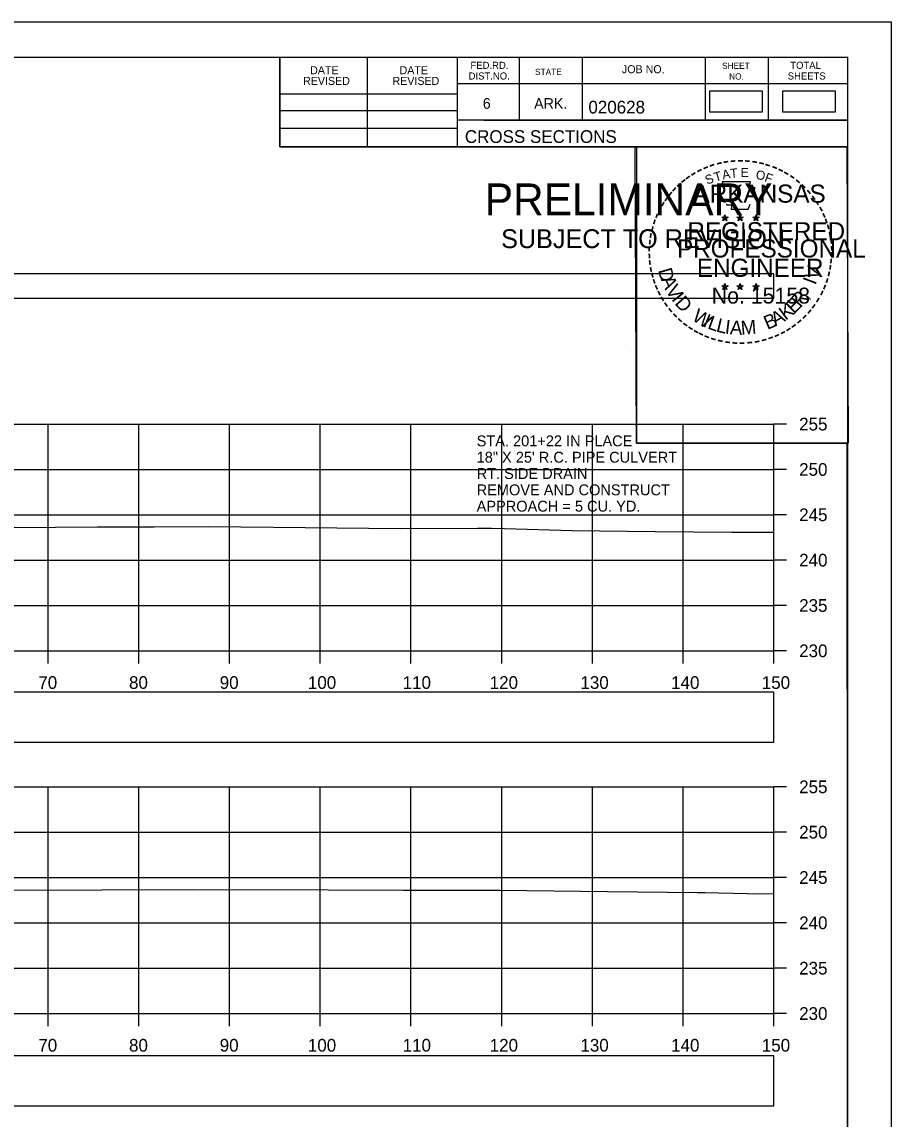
# Model space of a CAD drawing. Extents: x 1369627 to 1374022, y 380035 to 398173.
# Drawn here: x 1372165.6 to 1372261.5, y 380344.5 to 380465.5 of the extents above; entities that cross this region are included whole.
import ezdxf

# ---------------------------------------------------------------- set-up
doc = ezdxf.new("R2010")
doc.units = 0
for name, color, linetype in [('Default', 7, 'Continuous'), ('R_Axis', 7, 'Continuous'), ('R_Axis Annot', 7, 'Continuous'), ('R_Border', 7, 'Continuous'), ('R_Border PE', 7, 'Continuous'), ('R_Border Prem', 7, 'Continuous'), ('R_Exist Surface', 7, 'Continuous'), ('R_Grid', 7, 'Continuous'), ('R_No Plot', 7, 'Continuous'), ('R_Water', 7, 'Continuous')]:
    doc.layers.add(name, color=color, linetype=linetype)

msp = doc.modelspace()

# ---------------------------------------------------------------- linework, layer by layer
at = {"layer": 'Default'}
for points in [[(1372241.46, 380455.52), (1372247.3, 380455.52), (1372247.3, 380457.83), (1372241.46, 380457.83)], [(1372249.48, 380455.52), (1372255.32, 380455.52), (1372255.32, 380457.83), (1372249.48, 380457.83)], [(1371948.53, 380434.98), (1372248.53, 380434.98), (1372248.53, 380437.69), (1371948.53, 380437.69)], [(1371948.53, 380386.01), (1372248.53, 380386.01), (1372248.53, 380391.53), (1371948.53, 380391.53)], [(1371948.53, 380345.93), (1372248.53, 380345.93), (1372248.53, 380351.45), (1371948.53, 380351.45)]]:
    msp.add_lwpolyline(points, close=True, dxfattribs=at)
at = {"layer": 'R_Axis'}
for p, q in [((1372248.53, 380396.1), (1372248.53, 380421.1)), ((1372249.93, 380421.1), (1372248.53, 380421.1)), ((1372249.93, 380416.1), (1372248.53, 380416.1)), ((1372249.93, 380411.1), (1372248.53, 380411.1)), ((1372249.93, 380406.1), (1372248.53, 380406.1)), ((1372249.93, 380401.1), (1372248.53, 380401.1)), ((1371948.53, 380396.1), (1372248.53, 380396.1)), ((1372168.53, 380394.7), (1372168.53, 380396.1)), ((1372178.53, 380394.7), (1372178.53, 380396.1)), ((1372188.53, 380394.7), (1372188.53, 380396.1)), ((1372198.53, 380394.7), (1372198.53, 380396.1)), ((1372208.53, 380394.7), (1372208.53, 380396.1)), ((1372218.53, 380394.7), (1372218.53, 380396.1)), ((1372228.53, 380394.7), (1372228.53, 380396.1)), ((1372238.53, 380394.7), (1372238.53, 380396.1)), ((1372248.53, 380394.7), (1372248.53, 380396.1)), ((1372249.93, 380396.1), (1372248.53, 380396.1)), ((1372248.53, 380356.1), (1372248.53, 380381.1)), ((1372249.93, 380381.1), (1372248.53, 380381.1)), ((1372249.93, 380376.1), (1372248.53, 380376.1)), ((1372249.93, 380371.1), (1372248.53, 380371.1)), ((1372249.93, 380366.1), (1372248.53, 380366.1)), ((1372249.93, 380361.1), (1372248.53, 380361.1)), ((1371948.53, 380356.1), (1372248.53, 380356.1)), ((1372168.53, 380354.7), (1372168.53, 380356.1)), ((1372178.53, 380354.7), (1372178.53, 380356.1)), ((1372188.53, 380354.7), (1372188.53, 380356.1)), ((1372198.53, 380354.7), (1372198.53, 380356.1)), ((1372208.53, 380354.7), (1372208.53, 380356.1)), ((1372218.53, 380354.7), (1372218.53, 380356.1)), ((1372228.53, 380354.7), (1372228.53, 380356.1)), ((1372238.53, 380354.7), (1372238.53, 380356.1)), ((1372248.53, 380354.7), (1372248.53, 380356.1)), ((1372249.93, 380356.1), (1372248.53, 380356.1))]:
    msp.add_line(p, q, dxfattribs=at)
at = {"layer": 'R_Border'}
for p, q in [((1371940.53, 380461.56), (1372256.71, 380461.56)), ((1372194.07, 380451.68), (1372194.07, 380461.56)), ((1372203.75, 380451.68), (1372203.75, 380461.56)), ((1372213.61, 380461.56), (1372213.61, 380451.68)), ((1372220.45, 380461.56), (1372220.45, 380454.62)), ((1372227.39, 380461.56), (1372227.39, 380454.62)), ((1372240.97, 380461.56), (1372240.97, 380454.62)), ((1372247.91, 380461.56), (1372247.91, 380454.62)), ((1372256.71, 380256.1), (1372256.71, 380461.56)), ((1372256.71, 380458.62), (1372213.61, 380458.62)), ((1372256.71, 380458.64), (1372256.71, 380458.64)), ((1372194.07, 380457.54), (1372213.61, 380457.54)), ((1372194.07, 380455.68), (1372213.61, 380455.68)), ((1372256.71, 380454.62), (1372213.61, 380454.62)), ((1372216.57, 380454.62), (1372256.71, 380454.62)), ((1372194.07, 380453.74), (1372213.61, 380453.74)), ((1372256.71, 380451.68), (1372194.07, 380451.68))]:
    msp.add_line(p, q, dxfattribs=at)
at = {"layer": 'R_Border PE'}
for p, q in [((1372242.79, 380443.93), (1372243.14, 380443.82)), ((1372242.79, 380443.93), (1372243.05, 380443.89)), ((1372242.79, 380443.93), (1372243.03, 380443.81)), ((1372242.93, 380443.52), (1372243.14, 380443.82)), ((1372242.93, 380443.52), (1372243.05, 380443.77)), ((1372242.93, 380443.52), (1372243.14, 380443.74)), ((1372243.14, 380444.19), (1372243.1, 380443.93)), ((1372243.14, 380443.82), (1372243.14, 380444.19)), ((1372243.14, 380444.19), (1372243.19, 380443.94)), ((1372243.49, 380443.93), (1372243.14, 380443.82)), ((1372243.36, 380443.52), (1372243.14, 380443.82)), ((1372243.36, 380443.52), (1372243.14, 380443.74)), ((1372243.49, 380443.93), (1372243.2, 380443.88)), ((1372243.36, 380443.52), (1372243.22, 380443.82)), ((1372243.49, 380443.93), (1372243.29, 380443.83)), ((1372244.46, 380443.93), (1372244.81, 380443.82)), ((1372244.46, 380443.93), (1372244.72, 380443.89)), ((1372244.46, 380443.93), (1372244.7, 380443.81)), ((1372244.6, 380443.52), (1372244.81, 380443.82)), ((1372244.6, 380443.52), (1372244.72, 380443.77)), ((1372244.6, 380443.52), (1372244.81, 380443.74)), ((1372244.81, 380444.19), (1372244.77, 380443.93)), ((1372244.81, 380443.82), (1372244.81, 380444.19)), ((1372244.81, 380444.19), (1372244.86, 380443.94)), ((1372245.16, 380443.93), (1372244.81, 380443.82)), ((1372245.03, 380443.52), (1372244.81, 380443.82)), ((1372245.03, 380443.52), (1372244.81, 380443.74)), ((1372245.16, 380443.93), (1372244.87, 380443.88)), ((1372245.03, 380443.52), (1372244.89, 380443.82)), ((1372245.16, 380443.93), (1372244.96, 380443.83)), ((1372246.23, 380443.92), (1372246.58, 380443.81)), ((1372246.23, 380443.92), (1372246.48, 380443.88)), ((1372246.23, 380443.92), (1372246.47, 380443.8)), ((1372246.36, 380443.51), (1372246.58, 380443.81)), ((1372246.36, 380443.51), (1372246.49, 380443.76)), ((1372246.36, 380443.51), (1372246.58, 380443.73)), ((1372246.58, 380444.17), (1372246.54, 380443.92)), ((1372246.58, 380443.81), (1372246.58, 380444.17)), ((1372246.58, 380444.17), (1372246.63, 380443.92)), ((1372246.92, 380443.92), (1372246.58, 380443.81)), ((1372246.79, 380443.51), (1372246.58, 380443.81)), ((1372246.79, 380443.51), (1372246.58, 380443.73)), ((1372246.92, 380443.92), (1372246.64, 380443.87)), ((1372246.79, 380443.51), (1372246.65, 380443.8)), ((1372246.92, 380443.92), (1372246.72, 380443.82)), ((1372242.79, 380436.36), (1372243.14, 380436.25)), ((1372242.79, 380436.36), (1372243.04, 380436.31)), ((1372242.79, 380436.36), (1372243.03, 380436.24)), ((1372242.92, 380435.95), (1372243.14, 380436.25)), ((1372242.92, 380435.95), (1372243.05, 380436.2)), ((1372243.14, 380436.61), (1372243.1, 380436.36)), ((1372243.14, 380436.25), (1372243.14, 380436.61)), ((1372243.14, 380436.61), (1372243.19, 380436.36)), ((1372243.49, 380436.36), (1372243.14, 380436.25)), ((1372243.35, 380435.95), (1372243.14, 380436.25)), ((1372243.49, 380436.36), (1372243.2, 380436.31)), ((1372243.35, 380435.95), (1372243.22, 380436.24)), ((1372243.49, 380436.36), (1372243.28, 380436.26)), ((1372244.46, 380436.36), (1372244.81, 380436.25)), ((1372244.46, 380436.36), (1372244.71, 380436.31)), ((1372244.46, 380436.36), (1372244.7, 380436.24)), ((1372244.59, 380435.95), (1372244.81, 380436.25)), ((1372244.59, 380435.95), (1372244.72, 380436.2)), ((1372244.81, 380436.61), (1372244.77, 380436.36)), ((1372244.81, 380436.25), (1372244.81, 380436.61)), ((1372244.81, 380436.61), (1372244.86, 380436.36)), ((1372245.16, 380436.36), (1372244.81, 380436.25)), ((1372245.02, 380435.95), (1372244.81, 380436.25)), ((1372245.16, 380436.36), (1372244.87, 380436.31)), ((1372245.02, 380435.95), (1372244.88, 380436.24)), ((1372245.16, 380436.36), (1372244.95, 380436.26)), ((1372246.23, 380436.35), (1372246.58, 380436.24)), ((1372246.23, 380436.35), (1372246.48, 380436.3)), ((1372246.23, 380436.35), (1372246.46, 380436.23)), ((1372246.36, 380435.94), (1372246.58, 380436.24)), ((1372246.36, 380435.94), (1372246.49, 380436.19)), ((1372246.58, 380436.6), (1372246.53, 380436.35)), ((1372246.58, 380436.24), (1372246.58, 380436.6)), ((1372246.58, 380436.6), (1372246.62, 380436.35)), ((1372246.92, 380436.35), (1372246.58, 380436.24)), ((1372246.79, 380435.94), (1372246.58, 380436.24)), ((1372246.92, 380436.35), (1372246.64, 380436.3)), ((1372246.79, 380435.94), (1372246.65, 380436.23)), ((1372246.92, 380436.35), (1372246.72, 380436.25)), ((1372242.92, 380435.95), (1372243.14, 380436.17)), ((1372243.35, 380435.95), (1372243.14, 380436.17)), ((1372244.59, 380435.95), (1372244.81, 380436.17)), ((1372245.02, 380435.95), (1372244.81, 380436.17)), ((1372246.36, 380435.94), (1372246.57, 380436.16)), ((1372246.79, 380435.94), (1372246.57, 380436.16))]:
    msp.add_line(p, q, dxfattribs=at)
for points in [[(1372242.84, 380447.81), (1372243.1, 380446.98)], [(1372246.35, 380446.89), (1372246.49, 380447.17), (1372245.8, 380447.15), (1372245.95, 380447.81), (1372242.84, 380447.81)], [(1372243.33, 380445.39), (1372243.33, 380445.3), (1372243.89, 380445.28), (1372243.84, 380444.81), (1372245.71, 380444.81), (1372245.91, 380445.34)], [(1372243.14, 380444.19), (1372243.36, 380443.52), (1372242.79, 380443.93), (1372243.49, 380443.93), (1372242.93, 380443.52), (1372243.14, 380444.19)], [(1372244.81, 380444.19), (1372245.03, 380443.52), (1372244.46, 380443.93), (1372245.16, 380443.93), (1372244.6, 380443.52), (1372244.81, 380444.19)], [(1372246.58, 380444.17), (1372246.79, 380443.51), (1372246.23, 380443.92), (1372246.92, 380443.92), (1372246.36, 380443.51), (1372246.58, 380444.17)], [(1372243.14, 380436.61), (1372243.35, 380435.95), (1372242.79, 380436.36), (1372243.49, 380436.36), (1372242.92, 380435.95), (1372243.14, 380436.61)], [(1372244.81, 380436.61), (1372245.02, 380435.95), (1372244.46, 380436.36), (1372245.16, 380436.36), (1372244.59, 380435.95), (1372244.81, 380436.61)], [(1372246.58, 380436.6), (1372246.79, 380435.94), (1372246.23, 380436.35), (1372246.92, 380436.35), (1372246.36, 380435.94), (1372246.58, 380436.6)]]:
    msp.add_lwpolyline(points, dxfattribs=at)
for centre, radius in [((1372243.14, 380443.82), 0.172), ((1372243.14, 380443.82), 0.145), ((1372243.14, 380443.82), 0.116), ((1372243.14, 380443.82), 0.0991), ((1372243.14, 380443.82), 0.0747), ((1372243.14, 380443.82), 0.0495), ((1372243.14, 380443.82), 0.0296), ((1372244.81, 380443.82), 0.172), ((1372244.81, 380443.82), 0.145), ((1372244.81, 380443.82), 0.116), ((1372244.81, 380443.82), 0.0991), ((1372244.81, 380443.82), 0.0747), ((1372244.81, 380443.82), 0.0495), ((1372244.81, 380443.82), 0.0296), ((1372246.58, 380443.81), 0.172), ((1372246.58, 380443.81), 0.145), ((1372246.58, 380443.81), 0.116), ((1372246.58, 380443.81), 0.0991), ((1372246.58, 380443.81), 0.0747), ((1372246.58, 380443.81), 0.0495), ((1372246.58, 380443.81), 0.0296), ((1372243.14, 380436.25), 0.172), ((1372243.14, 380436.25), 0.145), ((1372243.14, 380436.25), 0.116), ((1372243.14, 380436.25), 0.0991), ((1372243.14, 380436.25), 0.0747), ((1372243.14, 380436.25), 0.0495), ((1372243.14, 380436.25), 0.0296), ((1372244.81, 380436.25), 0.172), ((1372244.81, 380436.25), 0.145), ((1372244.81, 380436.25), 0.116), ((1372244.81, 380436.25), 0.0991), ((1372244.81, 380436.25), 0.0747), ((1372244.81, 380436.25), 0.0495), ((1372244.81, 380436.25), 0.0296), ((1372246.57, 380436.24), 0.172), ((1372246.57, 380436.24), 0.145), ((1372246.57, 380436.24), 0.116), ((1372246.57, 380436.24), 0.0991), ((1372246.57, 380436.24), 0.0747), ((1372246.57, 380436.24), 0.0495), ((1372246.57, 380436.24), 0.0296)]:
    msp.add_circle(centre, radius, dxfattribs=at)
at = {"layer": 'R_Exist Surface'}
for points in [[(1372155.4, 380409.61), (1372173.95, 380409.77), (1372180.23, 380409.79), (1372186.15, 380409.82), (1372193.38, 380409.74), (1372207.32, 380409.6), (1372215.91, 380409.61), (1372217.41, 380409.62), (1372218.83, 380409.6), (1372226.29, 380409.38), (1372235.45, 380409.25), (1372243.89, 380409.17), (1372247.71, 380409.19), (1372248.53, 380409.2)], [(1372164.28, 380369.7), (1372184.58, 380369.76), (1372199.41, 380369.75), (1372207.69, 380369.71), (1372217.56, 380369.71), (1372218.31, 380369.71), (1372230.18, 380369.57), (1372240.11, 380369.44), (1372240.68, 380369.44), (1372240.93, 380369.43), (1372245.61, 380369.35), (1372248.53, 380369.31)]]:
    msp.add_lwpolyline(points, dxfattribs=at)
at = {"layer": 'R_Grid'}
for p, q in [((1371948.53, 380421.1), (1372248.53, 380421.1)), ((1372168.53, 380396.1), (1372168.53, 380421.1)), ((1372178.53, 380396.1), (1372178.53, 380421.1)), ((1372188.53, 380396.1), (1372188.53, 380421.1)), ((1372198.53, 380396.1), (1372198.53, 380421.1)), ((1372208.53, 380396.1), (1372208.53, 380421.1)), ((1372218.53, 380396.1), (1372218.53, 380421.1)), ((1372228.53, 380396.1), (1372228.53, 380421.1)), ((1372238.53, 380396.1), (1372238.53, 380421.1)), ((1372248.53, 380396.1), (1372248.53, 380421.1)), ((1371948.53, 380416.1), (1372248.53, 380416.1)), ((1371948.53, 380411.1), (1372248.53, 380411.1)), ((1371948.53, 380406.1), (1372248.53, 380406.1)), ((1371948.53, 380401.1), (1372248.53, 380401.1)), ((1371948.53, 380396.1), (1372248.53, 380396.1)), ((1371948.53, 380381.1), (1372248.53, 380381.1)), ((1372168.53, 380356.1), (1372168.53, 380381.1)), ((1372178.53, 380356.1), (1372178.53, 380381.1)), ((1372188.53, 380356.1), (1372188.53, 380381.1)), ((1372198.53, 380356.1), (1372198.53, 380381.1)), ((1372208.53, 380356.1), (1372208.53, 380381.1)), ((1372218.53, 380356.1), (1372218.53, 380381.1)), ((1372228.53, 380356.1), (1372228.53, 380381.1)), ((1372238.53, 380356.1), (1372238.53, 380381.1)), ((1372248.53, 380356.1), (1372248.53, 380381.1)), ((1371948.53, 380376.1), (1372248.53, 380376.1)), ((1371948.53, 380371.1), (1372248.53, 380371.1)), ((1371948.53, 380366.1), (1372248.53, 380366.1)), ((1371948.53, 380361.1), (1372248.53, 380361.1)), ((1371948.53, 380356.1), (1372248.53, 380356.1))]:
    msp.add_line(p, q, dxfattribs=at)
at = {"layer": 'R_No Plot'}
for p, q in [((1371928.13, 380465.45), (1372261.46, 380465.45)), ((1372232.74, 380429.22), (1372232.74, 380429.22))]:
    msp.add_line(p, q, dxfattribs=at)
for points in [[(1371928.12, 380465.45), (1372261.46, 380465.45), (1372261.46, 380252.11), (1371928.12, 380252.11)], [(1372174.45, 380461.56), (1372194.07, 380461.56), (1372194.07, 380451.68), (1372210.18, 380451.68), (1372233.38, 380451.68), (1372233.38, 380419.01), (1372256.59, 380419.01), (1372256.71, 380256.1), (1371940.53, 380256.1), (1371940.53, 380461.56)], [(1372233.24, 380451.68), (1372256.59, 380451.68), (1372256.73, 380419.01), (1372233.38, 380419.01)]]:
    msp.add_lwpolyline(points, close=True, dxfattribs=at)

# ---------------------------------------------------------------- texts
at = {"layer": 'R_Axis Annot'}
for s, p in [('255', (1372251.33, 380420.4)), ('250', (1372251.33, 380415.4)), ('245', (1372251.33, 380410.4)), ('240', (1372251.33, 380405.4)), ('235', (1372251.33, 380400.4)), ('230', (1372251.33, 380395.4)), ('70', (1372167.44, 380391.9)), ('80', (1372177.44, 380391.9)), ('90', (1372187.44, 380391.9)), ('100', (1372197.16, 380391.9)), ('110', (1372207.61, 380391.9)), ('120', (1372217.21, 380391.9)), ('130', (1372227.21, 380391.9)), ('140', (1372237.21, 380391.9)), ('150', (1372247.21, 380391.9)), ('255', (1372251.33, 380380.4)), ('250', (1372251.33, 380375.4)), ('245', (1372251.33, 380370.4)), ('240', (1372251.33, 380365.4)), ('235', (1372251.33, 380360.4)), ('230', (1372251.33, 380355.4)), ('70', (1372167.44, 380351.9)), ('80', (1372177.44, 380351.9)), ('90', (1372187.44, 380351.9)), ('100', (1372197.16, 380351.9)), ('110', (1372207.61, 380351.9)), ('120', (1372217.21, 380351.9)), ('130', (1372227.21, 380351.9)), ('140', (1372237.21, 380351.9)), ('150', (1372247.21, 380351.9))]:
    msp.add_text(s, height=1.4, dxfattribs=at).set_placement(p)
at = {"layer": 'R_Border'}
for s, height, p in [('DATE', 0.879, (1372197.41, 380459.69)), ('DATE', 0.879, (1372207.27, 380459.69)), ('FED.RD.', 0.782, (1372215.09, 380460.28)), ('JOB NO.', 0.879, (1372231.79, 380459.8)), ('SHEET', 0.684, (1372242.83, 380460.28)), ('TOTAL', 0.782, (1372250.35, 380460.28)), ('REVISED', 0.879, (1372196.63, 380458.51)), ('REVISED', 0.879, (1372206.49, 380458.51)), ('DIST.NO.', 0.782, (1372214.89, 380459.1)), ('STATE', 0.684, (1372222.21, 380459.6)), ('NO.', 0.684, (1372243.61, 380459.1)), ('SHEETS', 0.782, (1372250.07, 380459.1)), ('6', 1.17, (1372216.45, 380455.88)), ('ARK.', 1.172, (1372222.11, 380455.88)), ('020628', 1.4, (1372228.09, 380455.36)), ('CROSS SECTIONS', 1.4, (1372214.47, 380452.11))]:
    msp.add_text(s, height=height, rotation=360, dxfattribs=at).set_placement(p)
at = {"layer": 'R_Border PE'}
for s, height, rotation, p in [('-', 1.6, 24.3072, (1372240.95, 380448.67)), ('-', 1.6, 19.1761, (1372241.58, 380448.94)), ('-', 1.6, 13.6301, (1372242.33, 380449.18)), ('-', 1.6, 10.2193, (1372243.01, 380449.34)), ('-', 1.6, 5.8968, (1372243.74, 380449.45)), ('-', 1.6, 0.1862, (1372244.51, 380449.52)), ('-', 1.6, 357.743, (1372245.24, 380449.51)), ('-', 1.6, 352.1617, (1372245.98, 380449.45)), ('-', 1.6, 347.2049, (1372246.7, 380449.34)), ('-', 1.6, 342.3362, (1372247.33, 380449.18)), ('-', 1.6, 337.8551, (1372248.07, 380448.96)), ('-', 1.6, 36.2317, (1372239.14, 380447.59)), ('-', 1.6, 34.0636, (1372239.72, 380447.98)), ('-', 1.6, 28.7918, (1372240.32, 380448.35)), ('S', 1, 21.594, (1372241.19, 380447.49)), ('T', 1, 16.4036, (1372242.1, 380447.82)), ('A', 1, 11.2132, (1372242.93, 380448.07)), ('T', 1, 6.0228, (1372243.78, 380448.24)), ('E', 1, 0.8323, (1372244.88, 380448.35)), ('O', 1, 350.4515, (1372246.49, 380448.14)), ('F', 1, 340.0707, (1372247.44, 380447.91)), ('-', 1.6, 334.1211, (1372248.7, 380448.69)), ('-', 1.6, 329.6409, (1372249.28, 380448.41)), ('-', 1.6, 325.8627, (1372249.92, 380448.05)), ('-', 1.6, 48.423, (1372237.78, 380446.31)), ('-', 1.6, 42.9622, (1372238.23, 380446.79)), ('-', 1.6, 38.9507, (1372238.67, 380447.21)), ('ARKANSAS', 2, 360, (1372239.69, 380445.52)), ('-', 1.6, 320.5297, (1372250.53, 380447.62)), ('-', 1.6, 315.5786, (1372251.13, 380447.13)), ('-', 1.6, 54.2325, (1372236.97, 380445.26)), ('-', 1.6, 50.6142, (1372237.38, 380445.83)), ('-', 1.6, 309.8797, (1372251.7, 380446.58)), ('-', 1.6, 306.6522, (1372252.22, 380445.98)), ('-', 1.6, 62.8713, (1372236.33, 380444.12)), ('-', 1.6, 58.0706, (1372236.64, 380444.73)), ('-', 1.4, 303.6753, (1372252.71, 380445.41)), ('-', 1.6, 299.6684, (1372253.03, 380444.81)), ('-', 1.6, 72.3945, (1372235.85, 380442.88)), ('-', 1.6, 67.7743, (1372236.07, 380443.51)), ('-', 1.6, 294.6628, (1372253.35, 380444.19)), ('-', 1.6, 290.5728, (1372253.61, 380443.62)), ('-', 1.6, 75.461, (1372235.66, 380442.16)), ('REGISTERED', 2, 360, (1372239.01, 380441.37)), ('-', 1.6, 285.1233, (1372253.84, 380443.04)), ('-', 1.6, 280.5493, (1372254.04, 380442.29)), ('-', 1.6, 85.1863, (1372235.45, 380440.76)), ('-', 1.6, 81.2013, (1372235.52, 380441.45)), ('PROFESSIONAL', 2, 360, (1372237.86, 380439.47)), ('-', 1.6, 276.5962, (1372254.21, 380441.53)), ('-', 1.6, 94.1959, (1372235.46, 380439.33)), ('-', 1.6, 89.0622, (1372235.42, 380440.06)), ('-', 1.6, 274.3301, (1372254.27, 380440.8)), ('-', 1.6, 269.9407, (1372254.3, 380440.17)), ('-', 1.6, 98.9479, (1372235.53, 380438.67)), ('ENGINEER', 2, 360, (1372240.05, 380437.34)), ('V', 1.54, 72.6573, (1372253.35, 380436.91)), ('-', 1.6, 260.9953, (1372254.21, 380438.85)), ('-', 1.6, 263.5172, (1372254.28, 380439.51)), ('-', 1.6, 101.7149, (1372235.66, 380437.93)), ('-', 1.6, 105.4578, (1372235.83, 380437.34)), ('D', 1.54, 286.2848, (1372235.75, 380438.07)), ('-', 1.6, 255.7626, (1372254.1, 380438.17)), ('-', 1.6, 109.0874, (1372236.04, 380436.71)), ('-', 1.6, 114.0643, (1372236.3, 380436.11)), ('A', 1.54, 292.7835, (1372236.05, 380437.07)), ('V', 1.54, 300.7936, (1372236.56, 380435.89)), ('I', 1.54, 69.0301, (1372253.12, 380436.37)), ('-', 1.6, 247.8887, (1372253.7, 380436.78)), ('-', 1.6, 252.8681, (1372253.92, 380437.45)), ('-', 1.6, 115.7289, (1372236.6, 380435.49)), ('-', 1.6, 120.4471, (1372236.96, 380434.91)), ('I', 1.54, 308.3502, (1372237.19, 380434.85)), ('D', 1.54, 311.9774, (1372237.54, 380434.39)), ('No. 15158', 1.757, 360, (1372241.69, 380434.39)), ('E', 1.54, 44.0175, (1372250.74, 380433.18)), ('R', 1.54, 50.3651, (1372251.47, 380433.88)), (',', 1.54, 57.4684, (1372252.2, 380434.77)), ('-', 1.6, 239.0712, (1372253.04, 380435.4)), ('-', 1.6, 244.6197, (1372253.43, 380436.15)), ('-', 1.6, 125.8934, (1372237.36, 380434.35)), ('-', 1.6, 130.7181, (1372237.82, 380433.8)), ('W', 1.54, 328.0731, (1372239.42, 380432.62)), ('K', 1.54, 36.9143, (1372249.83, 380432.49)), ('-', 1.6, 231.2538, (1372252.21, 380434.18)), ('-', 1.6, 233.8452, (1372252.64, 380434.75)), ('-', 1.6, 134.2238, (1372238.34, 380433.25)), ('-', 1.6, 138.9338, (1372238.86, 380432.79)), ('I', 1.54, 336.6877, (1372240.61, 380431.91)), ('L', 1.54, 340.3149, (1372241.14, 380431.67)), ('L', 1.54, 346.6625, (1372242.1, 380431.32)), ('I', 1.54, 353.0101, (1372243.09, 380431.09)), ('M', 1.54, 4.6473, (1372244.95, 380430.94)), ('B', 1.54, 22.8589, (1372247.82, 380431.48)), ('A', 1.54, 28.9042, (1372248.71, 380431.85)), ('-', 1.6, 221.0851, (1372251.21, 380433.11)), ('-', 1.6, 225.7653, (1372251.73, 380433.62)), ('-', 1.6, 144.6463, (1372239.42, 380432.38)), ('-', 1.6, 148.0898, (1372239.98, 380432.01)), ('-', 1.6, 151.5704, (1372240.56, 380431.68)), ('A', 1.54, 356.6373, (1372243.66, 380431)), ('-', 1.6, 207.3568, (1372249.57, 380431.9)), ('-', 1.6, 212.2491, (1372250.12, 380432.25)), ('-', 1.6, 215.7363, (1372250.66, 380432.64)), ('-', 1.6, 154.6002, (1372241.08, 380431.44)), ('-', 1.6, 158.5612, (1372241.71, 380431.18)), ('-', 1.6, 162.7983, (1372242.39, 380430.97)), ('-', 1.6, 167.5555, (1372243.11, 380430.81)), ('-', 1.6, 173.1155, (1372243.88, 380430.7)), ('-', 1.6, 176.5183, (1372244.63, 380430.64)), ('AAMU', 0.00002, 360, (1372244.74, 380430.94)), ('-', 1.6, 185.8167, (1372246.18, 380430.74)), ('-', 1.6, 191.2858, (1372246.92, 380430.87)), ('-', 1.6, 195.4743, (1372247.65, 380431.07)), ('-', 1.6, 199.4643, (1372248.31, 380431.31)), ('-', 1.6, 204.2516, (1372248.94, 380431.58)), ('-', 1.6, 181.5918, (1372245.37, 380430.66))]:
    msp.add_text(s, height=height, rotation=rotation, dxfattribs=at).set_placement(p)
at = {"layer": 'R_Border Prem'}
for s, height, p in [('PRELIMINARY', 3.5, (1372216.66, 380444.14)), ('DWB', 0.01, (1372217.41, 380445.99)), ('SUBJECT TO REVISION', 2.0751, (1372218.47, 380440.51))]:
    msp.add_text(s, height=height, rotation=360, dxfattribs=at).set_placement(p)
at = {"layer": 'R_Water'}
for s, p in [('STA. 201+22 IN PLACE', (1372215.77, 380418.65)), ('18" X 25\' R.C. PIPE CULVERT', (1372215.77, 380416.85)), ('RT. SIDE DRAIN', (1372215.77, 380415.05)), ('REMOVE AND CONSTRUCT', (1372215.77, 380413.25)), ('APPROACH = 5 CU. YD.', (1372215.77, 380411.45))]:
    msp.add_text(s, height=1.2, dxfattribs=at).set_placement(p)

doc.saveas('drawing.dxf')
